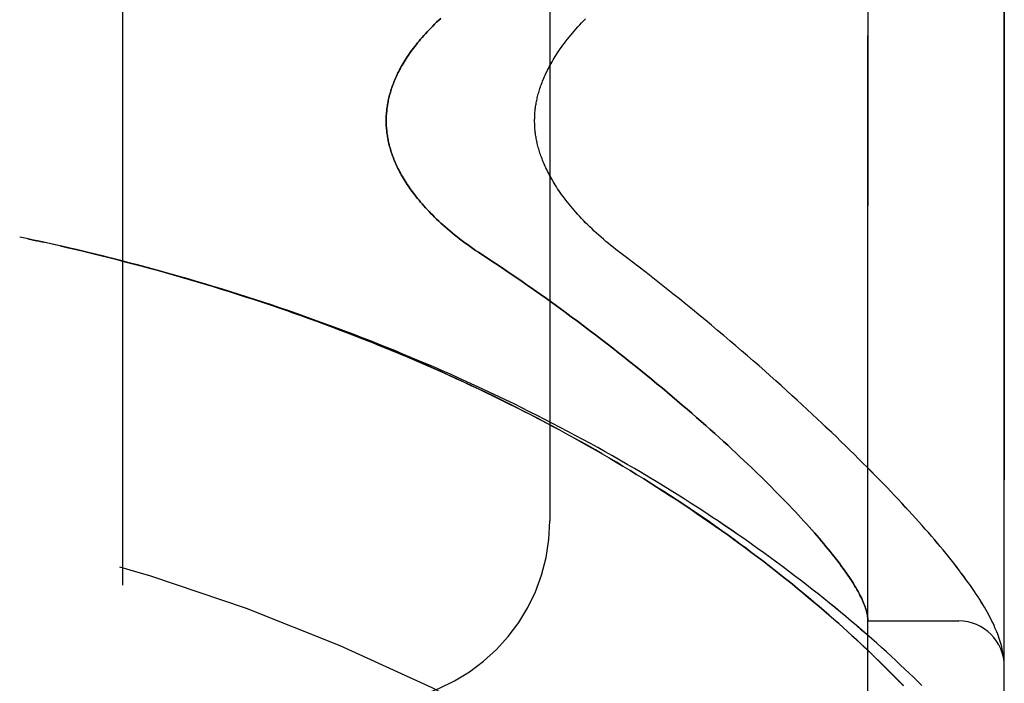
# Model space of a CAD drawing. Header units: inches. Extents: x 0 to 262, y 0 to 169.
# Tile 277 of 284: x 137.074 to 138.428, y 115.577 to 116.489. Entities that reach past the tile are written whole.
import ezdxf

# ---------------------------------------------------------------- set-up
doc = ezdxf.new("R2010")
doc.units = ezdxf.units.IN
doc.header["$LTSCALE"] = 14.384615
doc.header["$MEASUREMENT"] = 0
doc.linetypes.add('HIDDEN', pattern=[0.2, 0.1, -0.1])
doc.layers.add('LEFTHAND_DOOR_ASSEMBLY', color=7, linetype='CONTINUOUS')
doc.layers.add('RIGHTHAND_DOOR_ASSEMBLY', color=7, linetype='CONTINUOUS')

msp = doc.modelspace()

# ---------------------------------------------------------------- linework, layer by layer
at = {"layer": 'LEFTHAND_DOOR_ASSEMBLY', "color": 8, "linetype": 'HIDDEN'}
for p, q in [((138.2404, 115.0293), (138.2404, 117.6718)), ((138.4279, 115.4055), (138.4279, 117.2955)), ((137.2154, 117.1505), (137.2154, 115.5505)), ((137.8029, 116.9005), (137.8029, 115.8005)), ((137.0854, 116.1881), (137.0739, 116.1905)), ((137.097, 116.1856), (137.085, 116.1882)), ((137.1086, 116.1831), (137.097, 116.1856)), ((138.0857, 115.8685), (138.0957, 115.8587)), ((138.0957, 115.8587), (138.1054, 115.8491)), ((138.1054, 115.8491), (138.1147, 115.8398)), ((138.1147, 115.8398), (138.1237, 115.8306)), ((138.2404, 115.663), (138.3654, 115.663)), ((138.2645, 115.5991), (138.2553, 115.6081)), ((138.4271, 115.6129), (138.4269, 115.614)), ((138.4272, 115.6122), (138.4271, 115.6129)), ((138.4273, 115.6115), (138.4272, 115.6122)), ((138.4275, 115.6098), (138.4274, 115.6104)), ((138.4275, 115.6091), (138.4275, 115.6098)), ((138.4276, 115.6084), (138.4275, 115.6091)), ((138.4276, 115.6077), (138.4276, 115.6084)), ((138.4277, 115.607), (138.4276, 115.6077)), ((138.2732, 115.5904), (138.2645, 115.5991)), ((138.2814, 115.5821), (138.2732, 115.5904)), ((138.2892, 115.574), (138.2814, 115.5821))]:
    msp.add_line(p, q, dxfattribs=at)
for points in [[(137.653, 116.4912), (137.6501, 116.4885), (137.6473, 116.4859), (137.6445, 116.4832), (137.6419, 116.4805), (137.6393, 116.4779), (137.6368, 116.4753), (137.6343, 116.4727), (137.6319, 116.4701), (137.6296, 116.4676), (137.6274, 116.465), (137.6252, 116.4625), (137.6231, 116.46), (137.621, 116.4575), (137.6191, 116.455), (137.6172, 116.4526), (137.6153, 116.4501), (137.6135, 116.4477), (137.6118, 116.4454), (137.6101, 116.443), (137.6085, 116.4406), (137.6069, 116.4383), (137.6054, 116.436), (137.604, 116.4337), (137.6026, 116.4315), (137.6012, 116.4292), (137.5999, 116.427), (137.5987, 116.4248), (137.5975, 116.4226), (137.5963, 116.4204), (137.5952, 116.4183), (137.5941, 116.4162), (137.5931, 116.414), (137.5921, 116.4119), (137.5912, 116.4099), (137.5903, 116.4078), (137.5894, 116.4057), (137.5886, 116.4037), (137.5878, 116.4017), (137.587, 116.3997), (137.5863, 116.3977), (137.5856, 116.3957), (137.5849, 116.3937), (137.5843, 116.3917), (137.5837, 116.3898), (137.5832, 116.3879), (137.5826, 116.3859), (137.5821, 116.384), (137.5817, 116.3821), (137.5812, 116.3802), (137.5808, 116.3783), (137.5805, 116.3764), (137.5801, 116.3745), (137.5798, 116.3727), (137.5795, 116.3708), (137.5792, 116.3689), (137.579, 116.3671), (137.5787, 116.3652), (137.5786, 116.3634), (137.5784, 116.3615), (137.5782, 116.3597), (137.5781, 116.3579), (137.578, 116.356), (137.578, 116.3542), (137.5779, 116.3524), (137.5779, 116.3505), (137.5779, 116.3487), (137.578, 116.3469), (137.578, 116.345), (137.5781, 116.3432), (137.5782, 116.3414), (137.5784, 116.3395), (137.5786, 116.3377), (137.5787, 116.3359), (137.579, 116.334), (137.5792, 116.3322), (137.5795, 116.3303), (137.5798, 116.3284), (137.5801, 116.3265), (137.5805, 116.3247), (137.5808, 116.3228), (137.5812, 116.3209), (137.5817, 116.319), (137.5821, 116.3171), (137.5826, 116.3152), (137.5832, 116.3132), (137.5837, 116.3113), (137.5843, 116.3093), (137.5849, 116.3074), (137.5856, 116.3054), (137.5863, 116.3034), (137.587, 116.3014), (137.5878, 116.2994), (137.5886, 116.2974), (137.5894, 116.2953), (137.5903, 116.2933), (137.5912, 116.2912), (137.5921, 116.2891), (137.5931, 116.287), (137.5941, 116.2849), (137.5952, 116.2828), (137.5963, 116.2806), (137.5975, 116.2785), (137.5987, 116.2763), (137.5999, 116.2741), (137.6012, 116.2718), (137.6026, 116.2696), (137.604, 116.2673), (137.6054, 116.2651), (137.6069, 116.2628), (137.6085, 116.2604), (137.6101, 116.2581), (137.6118, 116.2557), (137.6135, 116.2533), (137.6153, 116.2509), (137.6172, 116.2485), (137.6191, 116.246), (137.621, 116.2436), (137.6231, 116.2411), (137.6252, 116.2386), (137.6274, 116.2361), (137.6296, 116.2335), (137.6319, 116.2309), (137.6343, 116.2284), (137.6368, 116.2258), (137.6393, 116.2232), (137.6419, 116.2205), (137.6445, 116.2179), (137.6473, 116.2152), (137.6501, 116.2125), (137.653, 116.2099), (137.656, 116.2072), (137.659, 116.2045), (137.6621, 116.2018), (137.6653, 116.1991), (137.6686, 116.1963), (137.6719, 116.1936), (137.6753, 116.1909), (137.6787, 116.1882), (137.6823, 116.1855), (137.6859, 116.1828), (137.6895, 116.1802), (137.6932, 116.1775), (137.697, 116.1749), (137.7008, 116.1723), (137.7047, 116.1697), (137.7178, 116.1611)], [(137.9067, 116.1639), (137.8937, 116.1737), (137.8903, 116.1764), (137.8868, 116.1792), (137.8834, 116.1819), (137.8801, 116.1847), (137.8768, 116.1875), (137.8735, 116.1903), (137.8703, 116.1932), (137.8671, 116.196), (137.864, 116.1989), (137.861, 116.2017), (137.858, 116.2046), (137.855, 116.2075), (137.8522, 116.2103), (137.8494, 116.2132), (137.8466, 116.2161), (137.844, 116.2189), (137.8414, 116.2218), (137.8388, 116.2246), (137.8364, 116.2274), (137.834, 116.2302), (137.8317, 116.233), (137.8294, 116.2358), (137.8272, 116.2385), (137.8251, 116.2413), (137.823, 116.244), (137.821, 116.2467), (137.8191, 116.2493), (137.8172, 116.2519), (137.8154, 116.2545), (137.8137, 116.2571), (137.8121, 116.2597), (137.8105, 116.2622), (137.8089, 116.2646), (137.8074, 116.2671), (137.806, 116.2695), (137.8047, 116.2719), (137.8034, 116.2742), (137.8021, 116.2765), (137.8009, 116.2788), (137.7997, 116.2811), (137.7986, 116.2833), (137.7976, 116.2856), (137.7966, 116.2877), (137.7956, 116.2899), (137.7947, 116.292), (137.7938, 116.2941), (137.793, 116.2962), (137.7922, 116.2982), (137.7914, 116.3002), (137.7907, 116.3022), (137.79, 116.3042), (137.7894, 116.3061), (137.7887, 116.308), (137.7882, 116.3099), (137.7876, 116.3118), (137.7871, 116.3136), (137.7866, 116.3155), (137.7862, 116.3173), (137.7857, 116.3191), (137.7853, 116.3208), (137.7849, 116.3226), (137.7846, 116.3243), (137.7843, 116.326), (137.784, 116.3277), (137.7837, 116.3294), (137.7834, 116.3311), (137.7832, 116.3327), (137.783, 116.3344), (137.7828, 116.336), (137.7826, 116.3377), (137.7825, 116.3393), (137.7824, 116.3409), (137.7823, 116.3425), (137.7822, 116.3441), (137.7821, 116.3457), (137.7821, 116.3473), (137.782, 116.3489), (137.782, 116.3505), (137.782, 116.3521), (137.7821, 116.3537), (137.7821, 116.3553), (137.7822, 116.3569), (137.7823, 116.3585), (137.7824, 116.3601), (137.7825, 116.3618), (137.7826, 116.3634), (137.7828, 116.365), (137.783, 116.3667), (137.7832, 116.3683), (137.7834, 116.37), (137.7837, 116.3717), (137.784, 116.3733), (137.7843, 116.375), (137.7846, 116.3768), (137.7849, 116.3785), (137.7853, 116.3802), (137.7857, 116.382), (137.7862, 116.3838), (137.7866, 116.3856), (137.7871, 116.3874), (137.7876, 116.3893), (137.7882, 116.3911), (137.7887, 116.393), (137.7894, 116.3949), (137.79, 116.3969), (137.7907, 116.3988), (137.7914, 116.4008), (137.7922, 116.4028), (137.793, 116.4049), (137.7938, 116.4069), (137.7947, 116.409), (137.7956, 116.4112), (137.7966, 116.4133), (137.7976, 116.4155), (137.7986, 116.4177), (137.7997, 116.42), (137.8009, 116.4222), (137.8021, 116.4245), (137.8034, 116.4268), (137.8047, 116.4292), (137.806, 116.4316), (137.8074, 116.434), (137.8089, 116.4364), (137.8105, 116.4389), (137.8121, 116.4414), (137.8137, 116.4439), (137.8154, 116.4465), (137.8172, 116.4491), (137.8191, 116.4517), (137.821, 116.4544), (137.823, 116.4571), (137.8251, 116.4598), (137.8272, 116.4625), (137.8294, 116.4653), (137.8316, 116.468), (137.834, 116.4708), (137.8364, 116.4736), (137.8388, 116.4765), (137.8414, 116.4793), (137.844, 116.4821), (137.8466, 116.485), (137.8494, 116.4879), (137.8522, 116.4907)], [(137.1185, 116.1809), (137.1073, 116.1834), (137.0962, 116.1858)], [(138.2553, 115.6081), (138.2505, 115.6127), (138.2456, 115.6175), (138.2405, 115.6223), (138.2353, 115.6272), (138.2299, 115.6323), (138.2244, 115.6375), (138.2186, 115.6427), (138.2127, 115.6482), (138.2066, 115.6537), (138.2002, 115.6594), (138.1937, 115.6651), (138.187, 115.671), (138.1802, 115.6769), (138.1732, 115.683), (138.1661, 115.689), (138.1588, 115.6951), (138.1515, 115.7012), (138.144, 115.7073), (138.1365, 115.7135), (138.1289, 115.7196), (138.1212, 115.7257), (138.1134, 115.7319), (138.1055, 115.738), (138.0975, 115.7442), (138.0895, 115.7503), (138.0814, 115.7564), (138.0732, 115.7626), (138.0649, 115.7687), (138.0565, 115.7748), (138.0481, 115.7809), (138.0396, 115.787), (138.031, 115.793), (138.0223, 115.7991), (138.0136, 115.8051), (138.0048, 115.8111), (137.9959, 115.8171), (137.987, 115.8231), (137.978, 115.829), (137.969, 115.8349), (137.9598, 115.8408), (137.9507, 115.8466), (137.9414, 115.8525), (137.9321, 115.8583), (137.9228, 115.864), (137.9134, 115.8698), (137.9039, 115.8755), (137.8944, 115.8812), (137.8849, 115.8868), (137.8753, 115.8924), (137.8656, 115.898), (137.8559, 115.9035), (137.8461, 115.909), (137.8363, 115.9144), (137.8265, 115.9199), (137.8166, 115.9252), (137.8067, 115.9306), (137.7967, 115.9359), (137.7867, 115.9411), (137.7766, 115.9464), (137.7665, 115.9515), (137.7564, 115.9567), (137.7462, 115.9618), (137.736, 115.9668), (137.7258, 115.9718), (137.7155, 115.9768), (137.7052, 115.9817), (137.6949, 115.9866), (137.6845, 115.9914), (137.6741, 115.9962), (137.6637, 116.001), (137.6532, 116.0057), (137.6427, 116.0103), (137.6322, 116.0149), (137.6217, 116.0195), (137.6111, 116.024), (137.6005, 116.0285), (137.5899, 116.033), (137.5793, 116.0373), (137.5686, 116.0417), (137.5579, 116.046), (137.5472, 116.0502), (137.5365, 116.0545), (137.5257, 116.0586), (137.5149, 116.0627), (137.5041, 116.0668), (137.4933, 116.0708), (137.4825, 116.0748), (137.4717, 116.0788), (137.4608, 116.0826), (137.4499, 116.0865), (137.439, 116.0903), (137.4281, 116.094), (137.4172, 116.0978), (137.4062, 116.1014), (137.3953, 116.105), (137.3843, 116.1086), (137.3733, 116.1121), (137.3623, 116.1156), (137.3513, 116.1191), (137.3403, 116.1224), (137.3293, 116.1258), (137.3183, 116.1291), (137.3072, 116.1323), (137.2962, 116.1356), (137.2851, 116.1387), (137.274, 116.1418), (137.263, 116.1449), (137.2519, 116.148), (137.2408, 116.1509), (137.2297, 116.1539), (137.2186, 116.1568), (137.2075, 116.1596), (137.1964, 116.1625), (137.1852, 116.1652), (137.1741, 116.1679), (137.163, 116.1706), (137.1519, 116.1733), (137.1407, 116.1759), (137.1296, 116.1784), (137.1086, 116.1831)], [(138.3146, 115.5744), (138.3089, 115.5799), (138.303, 115.5856), (138.2971, 115.5913), (138.2911, 115.597), (138.2849, 115.6028), (138.2787, 115.6086), (138.2723, 115.6145), (138.2658, 115.6204), (138.2592, 115.6264), (138.2525, 115.6324), (138.2457, 115.6384), (138.2388, 115.6445), (138.2317, 115.6506), (138.2246, 115.6567), (138.2174, 115.6628), (138.21, 115.669), (138.2026, 115.6752), (138.195, 115.6814), (138.1874, 115.6876), (138.1797, 115.6939), (138.1718, 115.7001), (138.1639, 115.7064), (138.1559, 115.7127), (138.1478, 115.7189), (138.1396, 115.7252), (138.1313, 115.7315), (138.1229, 115.7378), (138.1145, 115.744), (138.1059, 115.7503), (138.0973, 115.7566), (138.0886, 115.7628), (138.0798, 115.7691), (138.0709, 115.7753), (138.062, 115.7815), (138.0529, 115.7877), (138.0438, 115.7939), (138.0347, 115.8001), (138.0254, 115.8063), (138.0161, 115.8124), (138.0067, 115.8185), (137.9973, 115.8246), (137.9878, 115.8307), (137.9782, 115.8367), (137.9685, 115.8427), (137.9588, 115.8487), (137.9491, 115.8547), (137.9392, 115.8606), (137.9294, 115.8665), (137.9194, 115.8724), (137.9094, 115.8782), (137.8994, 115.884), (137.8893, 115.8898), (137.8791, 115.8955), (137.8689, 115.9012), (137.8587, 115.9068), (137.8484, 115.9124), (137.838, 115.918), (137.8276, 115.9236), (137.8172, 115.9291), (137.8067, 115.9345), (137.7962, 115.9399), (137.7856, 115.9453), (137.775, 115.9506), (137.7644, 115.9559), (137.7537, 115.9612), (137.743, 115.9664), (137.7323, 115.9715), (137.7215, 115.9767), (137.7107, 115.9817), (137.6998, 115.9868), (137.6889, 115.9917), (137.678, 115.9967), (137.6671, 116.0016), (137.6561, 116.0064), (137.6451, 116.0112), (137.6341, 116.016), (137.623, 116.0207), (137.6119, 116.0253), (137.6008, 116.0299), (137.5897, 116.0345), (137.5785, 116.039), (137.5674, 116.0435), (137.5562, 116.0479), (137.5449, 116.0523), (137.5337, 116.0566), (137.5224, 116.0609), (137.5111, 116.0651), (137.4998, 116.0693), (137.4885, 116.0734), (137.4772, 116.0775), (137.4658, 116.0816), (137.4545, 116.0856), (137.4431, 116.0895), (137.4317, 116.0934), (137.4203, 116.0973), (137.4088, 116.1011), (137.3974, 116.1048), (137.3859, 116.1085), (137.3745, 116.1122), (137.363, 116.1158), (137.3515, 116.1193), (137.34, 116.1229), (137.3285, 116.1263), (137.317, 116.1297), (137.3054, 116.1331), (137.2939, 116.1364), (137.2823, 116.1397), (137.2708, 116.1429), (137.2592, 116.1461), (137.2477, 116.1492), (137.2361, 116.1523), (137.2245, 116.1553), (137.2129, 116.1583), (137.2014, 116.1613), (137.1898, 116.1642), (137.1782, 116.167), (137.1666, 116.1698), (137.155, 116.1726), (137.1434, 116.1753), (137.1318, 116.1779), (137.1202, 116.1805)], [(137.7178, 116.1611), (137.7269, 116.1551), (137.736, 116.1491), (137.745, 116.143), (137.754, 116.1369), (137.7629, 116.1307), (137.7718, 116.1246), (137.7807, 116.1184), (137.7895, 116.1122), (137.7982, 116.106), (137.8069, 116.0998), (137.8155, 116.0936), (137.824, 116.0873), (137.8325, 116.0811), (137.8409, 116.0749), (137.8492, 116.0686), (137.8575, 116.0624), (137.8657, 116.0562), (137.8738, 116.05), (137.8818, 116.0438), (137.8897, 116.0377), (137.8976, 116.0315), (137.9053, 116.0254), (137.913, 116.0193), (137.9206, 116.0132), (137.9281, 116.0071), (137.9355, 116.0011), (137.9429, 115.9951), (137.9501, 115.9891), (137.9573, 115.9832), (137.9643, 115.9773), (137.9713, 115.9714), (137.9781, 115.9656), (137.9849, 115.9598), (137.9916, 115.9541), (137.9982, 115.9484), (138.0047, 115.9427), (138.0111, 115.9371), (138.0174, 115.9315), (138.0236, 115.926), (138.0297, 115.9205), (138.0357, 115.9151), (138.0417, 115.9097), (138.0475, 115.9044), (138.0532, 115.8991), (138.0589, 115.8939), (138.0644, 115.8887), (138.0699, 115.8836), (138.0752, 115.8785), (138.0805, 115.8734), (138.0857, 115.8685)], [(138.4269, 115.614), (138.4266, 115.6166), (138.4261, 115.6193), (138.4256, 115.622), (138.425, 115.6248), (138.4243, 115.6276), (138.4235, 115.6305), (138.4227, 115.6333), (138.4218, 115.6362), (138.4209, 115.6391), (138.4199, 115.642), (138.4188, 115.645), (138.4176, 115.6479), (138.4164, 115.6509), (138.4151, 115.6538), (138.4138, 115.6568), (138.4124, 115.6598), (138.4109, 115.6629), (138.4094, 115.666), (138.4077, 115.6691), (138.4061, 115.6723), (138.4043, 115.6755), (138.4024, 115.6787), (138.4005, 115.6821), (138.3985, 115.6855), (138.3964, 115.6889), (138.3941, 115.6925), (138.3918, 115.6961), (138.3894, 115.6999), (138.3868, 115.7037), (138.3841, 115.7077), (138.3813, 115.7117), (138.3783, 115.7159), (138.3752, 115.7202), (138.3721, 115.7245), (138.3688, 115.7289), (138.3654, 115.7334), (138.362, 115.7378), (138.3584, 115.7424), (138.3549, 115.7469), (138.3512, 115.7514), (138.3475, 115.756), (138.3437, 115.7606), (138.3398, 115.7653), (138.3359, 115.77), (138.3318, 115.7748), (138.3277, 115.7796), (138.3235, 115.7844), (138.3192, 115.7893), (138.3149, 115.7942), (138.3104, 115.7992), (138.3059, 115.8043), (138.3013, 115.8093), (138.2966, 115.8145), (138.2918, 115.8196), (138.287, 115.8249), (138.282, 115.8302), (138.277, 115.8355), (138.2719, 115.8409), (138.2667, 115.8463), (138.2614, 115.8518), (138.256, 115.8574), (138.2505, 115.863), (138.2449, 115.8686), (138.2393, 115.8744), (138.2335, 115.8801), (138.2276, 115.886), (138.2217, 115.8918), (138.2157, 115.8978), (138.2095, 115.9038), (138.2033, 115.9098), (138.197, 115.9159), (138.1906, 115.922), (138.1841, 115.9282), (138.1774, 115.9345), (138.1707, 115.9408), (138.1639, 115.9472), (138.157, 115.9536), (138.1501, 115.96), (138.143, 115.9665), (138.1358, 115.9731), (138.1285, 115.9797), (138.1211, 115.9864), (138.1136, 115.9931), (138.106, 115.9998), (138.0984, 116.0066), (138.0906, 116.0135), (138.0827, 116.0203), (138.0748, 116.0273), (138.0667, 116.0342), (138.0586, 116.0412), (138.0503, 116.0482), (138.042, 116.0553), (138.0336, 116.0624), (138.0251, 116.0695), (138.0165, 116.0767), (138.0078, 116.0839), (137.999, 116.0911), (137.9901, 116.0983), (137.9812, 116.1055), (137.9721, 116.1128), (137.963, 116.1201), (137.9538, 116.1274), (137.9445, 116.1347), (137.9352, 116.142), (137.9258, 116.1493), (137.9163, 116.1566), (137.9067, 116.1639)], [(138.1237, 115.8306), (138.1323, 115.8217), (138.1365, 115.8173), (138.1406, 115.813), (138.1445, 115.8087), (138.1484, 115.8045), (138.1523, 115.8004), (138.156, 115.7963), (138.1596, 115.7922), (138.1632, 115.7882), (138.1667, 115.7843), (138.17, 115.7804), (138.1733, 115.7766), (138.1765, 115.7728), (138.1797, 115.7691), (138.1827, 115.7655), (138.1857, 115.7619), (138.1886, 115.7583), (138.1914, 115.7548), (138.1941, 115.7514), (138.1967, 115.748), (138.1993, 115.7447), (138.2017, 115.7414), (138.2041, 115.7381), (138.2065, 115.735), (138.2087, 115.7319), (138.2108, 115.7288), (138.2129, 115.7258), (138.2149, 115.7228), (138.2168, 115.7199), (138.2187, 115.7171), (138.2205, 115.7143), (138.2221, 115.7115), (138.2238, 115.7088), (138.2253, 115.7062), (138.2268, 115.7036), (138.2281, 115.701), (138.2294, 115.6985), (138.2307, 115.6961), (138.2318, 115.6937), (138.2329, 115.6913), (138.2339, 115.689), (138.2349, 115.6868), (138.2357, 115.6846), (138.2365, 115.6825), (138.2372, 115.6804), (138.2379, 115.6783), (138.2385, 115.6763), (138.239, 115.6744), (138.2394, 115.6725), (138.2397, 115.6706), (138.24, 115.6688), (138.2402, 115.6671)], [(138.2402, 115.6671), (138.2403, 115.6666), (138.2403, 115.6661), (138.2403, 115.6657), (138.2404, 115.6653), (138.2404, 115.6649), (138.2404, 115.6646), (138.2404, 115.6643), (138.2404, 115.664)], [(138.4274, 115.6104), (138.4273, 115.6108), (138.4273, 115.6115)], [(138.4279, 115.6016), (138.4279, 115.602), (138.4279, 115.6023), (138.4279, 115.6027), (138.4279, 115.6031), (138.4279, 115.6034), (138.4279, 115.6038), (138.4279, 115.6042), (138.4278, 115.6046), (138.4278, 115.6049), (138.4278, 115.6053), (138.4278, 115.6056), (138.4278, 115.606), (138.4277, 115.6063), (138.4277, 115.607)]]:
    msp.add_lwpolyline(points, dxfattribs=at)
for centre, radius, start, end in [((136.4279, 113.0754), 2.7751, 43.8884, 90), ((137.5529, 115.8005), 0.25, 270, 360), ((138.3654, 115.6005), 0.0625, 0, 90)]:
    msp.add_arc(centre, radius, start, end, dxfattribs=at)
at = {"layer": 'RIGHTHAND_DOOR_ASSEMBLY', "color": 8, "linetype": 'HIDDEN'}
for p, q in [((138.2404, 117.6718), (138.2404, 115.0293)), ((138.4279, 117.2955), (138.4279, 115.4055)), ((137.2154, 117.1505), (137.2154, 115.5505)), ((137.8029, 116.9005), (137.8029, 115.8005)), ((137.0854, 116.1881), (137.0739, 116.1905)), ((137.085, 116.1882), (137.097, 116.1856)), ((137.0962, 116.1858), (137.1073, 116.1834)), ((137.1086, 116.1831), (137.097, 116.1856)), ((137.1202, 116.1805), (137.1073, 116.1834)), ((138.0957, 115.8587), (138.0857, 115.8685)), ((138.1054, 115.8491), (138.0957, 115.8587)), ((138.1147, 115.8398), (138.1054, 115.8491)), ((138.1237, 115.8306), (138.1147, 115.8398)), ((138.2404, 115.663), (138.3654, 115.663)), ((138.255, 115.6084), (138.2642, 115.5993)), ((138.4271, 115.6129), (138.4269, 115.614)), ((138.4272, 115.6122), (138.4271, 115.6129)), ((138.4273, 115.6115), (138.4272, 115.6122)), ((138.4275, 115.6098), (138.4274, 115.6104)), ((138.4275, 115.6091), (138.4275, 115.6098)), ((138.4276, 115.6084), (138.4275, 115.6091)), ((138.4276, 115.6077), (138.4276, 115.6084)), ((138.4277, 115.6071), (138.4276, 115.6077)), ((138.2642, 115.5993), (138.273, 115.5906)), ((138.273, 115.5906), (138.2812, 115.5823)), ((138.2812, 115.5823), (138.2891, 115.5742))]:
    msp.add_line(p, q, dxfattribs=at)
for points in [[(137.7178, 116.1611), (137.7047, 116.1697), (137.7008, 116.1723), (137.697, 116.1749), (137.6932, 116.1775), (137.6895, 116.1802), (137.6859, 116.1828), (137.6823, 116.1855), (137.6787, 116.1882), (137.6753, 116.1909), (137.6719, 116.1936), (137.6686, 116.1963), (137.6653, 116.1991), (137.6621, 116.2018), (137.659, 116.2045), (137.656, 116.2072), (137.653, 116.2099), (137.6501, 116.2125), (137.6473, 116.2152), (137.6445, 116.2179), (137.6419, 116.2205), (137.6393, 116.2232), (137.6368, 116.2258), (137.6343, 116.2284), (137.6319, 116.2309), (137.6296, 116.2335), (137.6274, 116.2361), (137.6252, 116.2386), (137.6231, 116.2411), (137.621, 116.2436), (137.6191, 116.246), (137.6172, 116.2485), (137.6153, 116.2509), (137.6135, 116.2533), (137.6118, 116.2557), (137.6101, 116.2581), (137.6085, 116.2604), (137.6069, 116.2628), (137.6054, 116.2651), (137.604, 116.2673), (137.6026, 116.2696), (137.6012, 116.2718), (137.5999, 116.2741), (137.5987, 116.2763), (137.5975, 116.2785), (137.5963, 116.2806), (137.5952, 116.2828), (137.5941, 116.2849), (137.5931, 116.287), (137.5921, 116.2891), (137.5912, 116.2912), (137.5903, 116.2933), (137.5894, 116.2953), (137.5886, 116.2974), (137.5878, 116.2994), (137.587, 116.3014), (137.5863, 116.3034), (137.5856, 116.3054), (137.5849, 116.3074), (137.5843, 116.3093), (137.5837, 116.3113), (137.5832, 116.3132), (137.5826, 116.3152), (137.5821, 116.3171), (137.5817, 116.319), (137.5812, 116.3209), (137.5808, 116.3228), (137.5805, 116.3247), (137.5801, 116.3265), (137.5798, 116.3284), (137.5795, 116.3303), (137.5792, 116.3322), (137.579, 116.334), (137.5787, 116.3359), (137.5786, 116.3377), (137.5784, 116.3395), (137.5782, 116.3414), (137.5781, 116.3432), (137.578, 116.345), (137.578, 116.3469), (137.5779, 116.3487), (137.5779, 116.3505), (137.5779, 116.3524), (137.578, 116.3542), (137.578, 116.356), (137.5781, 116.3579), (137.5782, 116.3597), (137.5784, 116.3615), (137.5786, 116.3634), (137.5787, 116.3652), (137.579, 116.3671), (137.5792, 116.3689), (137.5795, 116.3708), (137.5798, 116.3727), (137.5801, 116.3745), (137.5805, 116.3764), (137.5808, 116.3783), (137.5812, 116.3802), (137.5817, 116.3821), (137.5821, 116.384), (137.5826, 116.3859), (137.5832, 116.3879), (137.5837, 116.3898), (137.5843, 116.3917), (137.5849, 116.3937), (137.5856, 116.3957), (137.5863, 116.3977), (137.587, 116.3997), (137.5878, 116.4017), (137.5886, 116.4037), (137.5894, 116.4057), (137.5903, 116.4078), (137.5912, 116.4099), (137.5921, 116.4119), (137.5931, 116.414), (137.5941, 116.4162), (137.5952, 116.4183), (137.5963, 116.4204), (137.5975, 116.4226), (137.5987, 116.4248), (137.5999, 116.427), (137.6012, 116.4292), (137.6026, 116.4315), (137.604, 116.4337), (137.6054, 116.436), (137.6069, 116.4383), (137.6085, 116.4406), (137.6101, 116.443), (137.6118, 116.4454), (137.6135, 116.4477), (137.6153, 116.4501), (137.6172, 116.4526), (137.6191, 116.455), (137.621, 116.4575), (137.6231, 116.46), (137.6252, 116.4625), (137.6274, 116.465), (137.6296, 116.4676), (137.6319, 116.4701), (137.6343, 116.4727), (137.6368, 116.4753), (137.6393, 116.4779), (137.6419, 116.4805), (137.6445, 116.4832), (137.6473, 116.4859), (137.6501, 116.4885), (137.653, 116.4912)], [(137.9067, 116.1639), (137.8937, 116.1737), (137.8903, 116.1764), (137.8868, 116.1792), (137.8834, 116.1819), (137.8801, 116.1847), (137.8768, 116.1875), (137.8735, 116.1903), (137.8703, 116.1932), (137.8671, 116.196), (137.864, 116.1989), (137.861, 116.2017), (137.858, 116.2046), (137.855, 116.2075), (137.8522, 116.2104), (137.8494, 116.2132), (137.8466, 116.2161), (137.844, 116.2189), (137.8414, 116.2218), (137.8388, 116.2246), (137.8364, 116.2274), (137.834, 116.2302), (137.8316, 116.233), (137.8294, 116.2358), (137.8272, 116.2385), (137.8251, 116.2413), (137.823, 116.244), (137.821, 116.2467), (137.8191, 116.2493), (137.8172, 116.252), (137.8154, 116.2546), (137.8137, 116.2571), (137.8121, 116.2597), (137.8105, 116.2622), (137.8089, 116.2646), (137.8074, 116.2671), (137.806, 116.2695), (137.8047, 116.2719), (137.8034, 116.2742), (137.8021, 116.2765), (137.8009, 116.2788), (137.7997, 116.2811), (137.7986, 116.2834), (137.7976, 116.2856), (137.7966, 116.2878), (137.7956, 116.2899), (137.7947, 116.292), (137.7938, 116.2941), (137.793, 116.2962), (137.7922, 116.2982), (137.7914, 116.3002), (137.7907, 116.3022), (137.79, 116.3042), (137.7894, 116.3061), (137.7887, 116.308), (137.7882, 116.3099), (137.7876, 116.3118), (137.7871, 116.3136), (137.7866, 116.3155), (137.7862, 116.3173), (137.7857, 116.3191), (137.7853, 116.3208), (137.7849, 116.3226), (137.7846, 116.3243), (137.7843, 116.326), (137.784, 116.3277), (137.7837, 116.3294), (137.7834, 116.3311), (137.7832, 116.3328), (137.783, 116.3344), (137.7828, 116.3361), (137.7826, 116.3377), (137.7825, 116.3393), (137.7824, 116.3409), (137.7823, 116.3425), (137.7822, 116.3441), (137.7821, 116.3457), (137.7821, 116.3473), (137.782, 116.3489), (137.782, 116.3505), (137.782, 116.3521), (137.7821, 116.3537), (137.7821, 116.3553), (137.7822, 116.3569), (137.7823, 116.3585), (137.7824, 116.3602), (137.7825, 116.3618), (137.7826, 116.3634), (137.7828, 116.365), (137.783, 116.3667), (137.7832, 116.3683), (137.7834, 116.37), (137.7837, 116.3717), (137.784, 116.3734), (137.7843, 116.3751), (137.7846, 116.3768), (137.7849, 116.3785), (137.7853, 116.3803), (137.7857, 116.382), (137.7862, 116.3838), (137.7866, 116.3856), (137.7871, 116.3874), (137.7876, 116.3893), (137.7882, 116.3911), (137.7887, 116.393), (137.7894, 116.3949), (137.79, 116.3969), (137.7907, 116.3988), (137.7914, 116.4008), (137.7922, 116.4028), (137.793, 116.4049), (137.7938, 116.407), (137.7947, 116.409), (137.7956, 116.4112), (137.7966, 116.4133), (137.7976, 116.4155), (137.7986, 116.4177), (137.7997, 116.42), (137.8009, 116.4222), (137.8021, 116.4245), (137.8034, 116.4269), (137.8047, 116.4292), (137.806, 116.4316), (137.8074, 116.434), (137.8089, 116.4364), (137.8105, 116.4389), (137.8121, 116.4414), (137.8137, 116.444), (137.8154, 116.4465), (137.8172, 116.4491), (137.8191, 116.4518), (137.821, 116.4544), (137.823, 116.4571), (137.8251, 116.4598), (137.8272, 116.4625), (137.8294, 116.4653), (137.8317, 116.4681), (137.834, 116.4708), (137.8364, 116.4736), (137.8388, 116.4765), (137.8414, 116.4793), (137.844, 116.4821), (137.8466, 116.485), (137.8494, 116.4879), (137.8522, 116.4907)], [(138.3146, 115.5744), (138.3089, 115.5799), (138.3031, 115.5856), (138.2971, 115.5912), (138.2911, 115.597), (138.2849, 115.6028), (138.2787, 115.6086), (138.2723, 115.6145), (138.2658, 115.6204), (138.2592, 115.6264), (138.2525, 115.6323), (138.2457, 115.6384), (138.2388, 115.6444), (138.2318, 115.6505), (138.2246, 115.6567), (138.2174, 115.6628), (138.21, 115.669), (138.2026, 115.6752), (138.1951, 115.6814), (138.1874, 115.6876), (138.1797, 115.6939), (138.1719, 115.7001), (138.1639, 115.7064), (138.1559, 115.7126), (138.1478, 115.7189), (138.1396, 115.7252), (138.1313, 115.7315), (138.123, 115.7377), (138.1145, 115.744), (138.106, 115.7503), (138.0973, 115.7565), (138.0886, 115.7628), (138.0798, 115.7691), (138.0709, 115.7753), (138.062, 115.7815), (138.053, 115.7877), (138.0439, 115.7939), (138.0347, 115.8001), (138.0254, 115.8063), (138.0161, 115.8124), (138.0067, 115.8185), (137.9973, 115.8246), (137.9878, 115.8307), (137.9782, 115.8367), (137.9685, 115.8427), (137.9588, 115.8487), (137.9491, 115.8547), (137.9393, 115.8606), (137.9294, 115.8665), (137.9194, 115.8724), (137.9094, 115.8782), (137.8994, 115.884), (137.8893, 115.8898), (137.8791, 115.8955), (137.8689, 115.9012), (137.8587, 115.9068), (137.8484, 115.9124), (137.838, 115.918), (137.8277, 115.9236), (137.8172, 115.929), (137.8067, 115.9345), (137.7962, 115.9399), (137.7857, 115.9453), (137.7751, 115.9506), (137.7644, 115.9559), (137.7537, 115.9612), (137.743, 115.9664), (137.7323, 115.9715), (137.7215, 115.9766), (137.7107, 115.9817), (137.6998, 115.9867), (137.689, 115.9917), (137.678, 115.9967), (137.6671, 116.0016), (137.6561, 116.0064), (137.6451, 116.0112), (137.6341, 116.0159), (137.623, 116.0207), (137.612, 116.0253), (137.6008, 116.0299), (137.5897, 116.0345), (137.5786, 116.039), (137.5674, 116.0435), (137.5562, 116.0479), (137.545, 116.0523), (137.5337, 116.0566), (137.5224, 116.0609), (137.5112, 116.0651), (137.4999, 116.0693), (137.4885, 116.0734), (137.4772, 116.0775), (137.4658, 116.0816), (137.4545, 116.0856), (137.4431, 116.0895), (137.4317, 116.0934), (137.4203, 116.0973), (137.4088, 116.1011), (137.3974, 116.1048), (137.3859, 116.1085), (137.3745, 116.1122), (137.363, 116.1158), (137.3515, 116.1193), (137.34, 116.1228), (137.3285, 116.1263), (137.317, 116.1297), (137.3054, 116.1331), (137.2939, 116.1364), (137.2824, 116.1397), (137.2708, 116.1429), (137.2592, 116.1461), (137.2477, 116.1492), (137.2361, 116.1523), (137.2245, 116.1553), (137.213, 116.1583), (137.2014, 116.1613), (137.1898, 116.1642), (137.1782, 116.167), (137.1666, 116.1698), (137.155, 116.1726), (137.1434, 116.1753), (137.1318, 116.1779), (137.1184, 116.1809)], [(137.1296, 116.1784), (137.1407, 116.1759), (137.1518, 116.1733), (137.1629, 116.1706), (137.1741, 116.168), (137.1852, 116.1652), (137.1963, 116.1625), (137.2074, 116.1597), (137.2185, 116.1568), (137.2296, 116.1539), (137.2407, 116.151), (137.2518, 116.148), (137.2628, 116.145), (137.2739, 116.1419), (137.285, 116.1388), (137.296, 116.1356), (137.3071, 116.1324), (137.3181, 116.1291), (137.3291, 116.1258), (137.3402, 116.1225), (137.3512, 116.1191), (137.3622, 116.1157), (137.3731, 116.1122), (137.3841, 116.1087), (137.3951, 116.1051), (137.406, 116.1015), (137.417, 116.0978), (137.4279, 116.0941), (137.4388, 116.0904), (137.4497, 116.0866), (137.4605, 116.0827), (137.4714, 116.0788), (137.4822, 116.0749), (137.4931, 116.0709), (137.5039, 116.0669), (137.5147, 116.0628), (137.5254, 116.0587), (137.5362, 116.0546), (137.5469, 116.0504), (137.5576, 116.0461), (137.5683, 116.0418), (137.5789, 116.0375), (137.5896, 116.0331), (137.6002, 116.0287), (137.6108, 116.0242), (137.6213, 116.0197), (137.6319, 116.0151), (137.6424, 116.0105), (137.6529, 116.0058), (137.6633, 116.0011), (137.6737, 115.9964), (137.6841, 115.9916), (137.6945, 115.9868), (137.7048, 115.9819), (137.7151, 115.977), (137.7254, 115.972), (137.7356, 115.967), (137.7458, 115.962), (137.756, 115.9569), (137.7661, 115.9517), (137.7762, 115.9466), (137.7863, 115.9414), (137.7963, 115.9361), (137.8062, 115.9308), (137.8162, 115.9255), (137.826, 115.9201), (137.8359, 115.9147), (137.8457, 115.9092), (137.8554, 115.9037), (137.8651, 115.8982), (137.8748, 115.8927), (137.8844, 115.8871), (137.894, 115.8814), (137.9035, 115.8758), (137.9129, 115.8701), (137.9223, 115.8643), (137.9317, 115.8586), (137.9409, 115.8528), (137.9502, 115.847), (137.9594, 115.8411), (137.9685, 115.8352), (137.9775, 115.8293), (137.9865, 115.8234), (137.9954, 115.8174), (138.0043, 115.8114), (138.0131, 115.8054), (138.0218, 115.7994), (138.0305, 115.7934), (138.039, 115.7873), (138.0476, 115.7812), (138.056, 115.7752), (138.0644, 115.7691), (138.0726, 115.7629), (138.0809, 115.7568), (138.089, 115.7507), (138.097, 115.7446), (138.105, 115.7384), (138.1129, 115.7323), (138.1207, 115.7261), (138.1284, 115.72), (138.136, 115.7139), (138.1435, 115.7078), (138.151, 115.7016), (138.1583, 115.6955), (138.1655, 115.6894), (138.1727, 115.6834), (138.1797, 115.6774), (138.1866, 115.6714), (138.1933, 115.6655), (138.1998, 115.6598), (138.2061, 115.6541), (138.2123, 115.6485), (138.2183, 115.6431), (138.224, 115.6378), (138.2296, 115.6326), (138.235, 115.6275), (138.2402, 115.6226), (138.2453, 115.6178), (138.2502, 115.613), (138.255, 115.6084)], [(138.0857, 115.8685), (138.0805, 115.8734), (138.0752, 115.8785), (138.0699, 115.8836), (138.0644, 115.8887), (138.0589, 115.8939), (138.0532, 115.8991), (138.0475, 115.9044), (138.0417, 115.9097), (138.0357, 115.9151), (138.0297, 115.9205), (138.0236, 115.926), (138.0174, 115.9315), (138.0111, 115.9371), (138.0047, 115.9427), (137.9982, 115.9484), (137.9916, 115.9541), (137.9849, 115.9598), (137.9781, 115.9656), (137.9713, 115.9714), (137.9643, 115.9773), (137.9573, 115.9832), (137.9501, 115.9891), (137.9429, 115.9951), (137.9355, 116.0011), (137.9281, 116.0071), (137.9206, 116.0132), (137.913, 116.0193), (137.9053, 116.0254), (137.8976, 116.0315), (137.8897, 116.0377), (137.8818, 116.0438), (137.8738, 116.05), (137.8657, 116.0562), (137.8575, 116.0624), (137.8492, 116.0686), (137.8409, 116.0749), (137.8325, 116.0811), (137.824, 116.0873), (137.8155, 116.0936), (137.8069, 116.0998), (137.7982, 116.106), (137.7895, 116.1122), (137.7807, 116.1184), (137.7718, 116.1246), (137.7629, 116.1307), (137.754, 116.1369), (137.745, 116.143), (137.736, 116.1491), (137.7269, 116.1551), (137.7178, 116.1611)], [(138.4269, 115.614), (138.4266, 115.6166), (138.4261, 115.6193), (138.4256, 115.622), (138.425, 115.6248), (138.4243, 115.6276), (138.4235, 115.6305), (138.4227, 115.6333), (138.4218, 115.6362), (138.4209, 115.6391), (138.4199, 115.6421), (138.4188, 115.645), (138.4176, 115.6479), (138.4164, 115.6509), (138.4151, 115.6538), (138.4138, 115.6568), (138.4124, 115.6598), (138.4109, 115.6629), (138.4094, 115.666), (138.4077, 115.6691), (138.406, 115.6723), (138.4043, 115.6755), (138.4024, 115.6788), (138.4005, 115.6821), (138.3985, 115.6855), (138.3963, 115.6889), (138.3941, 115.6925), (138.3918, 115.6961), (138.3893, 115.6999), (138.3868, 115.7037), (138.3841, 115.7077), (138.3813, 115.7118), (138.3783, 115.7159), (138.3752, 115.7202), (138.372, 115.7245), (138.3688, 115.7289), (138.3654, 115.7334), (138.3619, 115.7379), (138.3584, 115.7424), (138.3548, 115.7469), (138.3512, 115.7514), (138.3475, 115.756), (138.3437, 115.7607), (138.3398, 115.7653), (138.3358, 115.77), (138.3318, 115.7748), (138.3277, 115.7796), (138.3235, 115.7844), (138.3192, 115.7893), (138.3149, 115.7942), (138.3104, 115.7992), (138.3059, 115.8043), (138.3013, 115.8093), (138.2966, 115.8145), (138.2918, 115.8197), (138.287, 115.8249), (138.282, 115.8302), (138.277, 115.8355), (138.2719, 115.8409), (138.2667, 115.8463), (138.2614, 115.8518), (138.256, 115.8574), (138.2505, 115.863), (138.2449, 115.8687), (138.2392, 115.8744), (138.2335, 115.8801), (138.2276, 115.886), (138.2217, 115.8918), (138.2157, 115.8978), (138.2095, 115.9038), (138.2033, 115.9098), (138.197, 115.9159), (138.1906, 115.922), (138.184, 115.9282), (138.1774, 115.9345), (138.1707, 115.9408), (138.1639, 115.9472), (138.157, 115.9536), (138.15, 115.96), (138.143, 115.9666), (138.1358, 115.9731), (138.1285, 115.9797), (138.1211, 115.9864), (138.1136, 115.9931), (138.106, 115.9998), (138.0984, 116.0066), (138.0906, 116.0135), (138.0827, 116.0204), (138.0748, 116.0273), (138.0667, 116.0342), (138.0586, 116.0412), (138.0503, 116.0482), (138.042, 116.0553), (138.0336, 116.0624), (138.0251, 116.0695), (138.0164, 116.0767), (138.0078, 116.0839), (137.999, 116.0911), (137.9901, 116.0983), (137.9812, 116.1056), (137.9721, 116.1128), (137.963, 116.1201), (137.9538, 116.1274), (137.9445, 116.1347), (137.9352, 116.142), (137.9258, 116.1493), (137.9163, 116.1566), (137.9067, 116.1639)], [(138.2402, 115.6671), (138.24, 115.6688), (138.2397, 115.6706), (138.2394, 115.6725), (138.239, 115.6744), (138.2385, 115.6763), (138.2379, 115.6783), (138.2372, 115.6804), (138.2365, 115.6825), (138.2357, 115.6846), (138.2349, 115.6868), (138.2339, 115.689), (138.2329, 115.6913), (138.2318, 115.6937), (138.2307, 115.6961), (138.2294, 115.6985), (138.2281, 115.701), (138.2268, 115.7036), (138.2253, 115.7062), (138.2238, 115.7088), (138.2221, 115.7115), (138.2205, 115.7143), (138.2187, 115.7171), (138.2168, 115.7199), (138.2149, 115.7228), (138.2129, 115.7258), (138.2108, 115.7288), (138.2087, 115.7319), (138.2065, 115.735), (138.2041, 115.7381), (138.2017, 115.7414), (138.1993, 115.7447), (138.1967, 115.748), (138.1941, 115.7514), (138.1914, 115.7548), (138.1886, 115.7583), (138.1857, 115.7619), (138.1827, 115.7655), (138.1797, 115.7691), (138.1765, 115.7728), (138.1733, 115.7766), (138.17, 115.7804), (138.1667, 115.7843), (138.1632, 115.7882), (138.1596, 115.7922), (138.156, 115.7963), (138.1523, 115.8004), (138.1484, 115.8045), (138.1445, 115.8087), (138.1406, 115.813), (138.1365, 115.8173), (138.1323, 115.8217), (138.1237, 115.8306)], [(138.2404, 115.664), (138.2404, 115.6643), (138.2404, 115.6646), (138.2404, 115.6649), (138.2404, 115.6653), (138.2403, 115.6657), (138.2403, 115.6661), (138.2403, 115.6666), (138.2402, 115.6671)], [(138.4274, 115.6104), (138.4273, 115.6108), (138.4273, 115.6115)], [(138.4279, 115.6016), (138.4279, 115.602), (138.4279, 115.6023), (138.4279, 115.6027), (138.4279, 115.6031), (138.4279, 115.6035), (138.4279, 115.6038), (138.4279, 115.6042), (138.4278, 115.6046), (138.4278, 115.6049), (138.4278, 115.6053), (138.4278, 115.6056), (138.4278, 115.606), (138.4277, 115.6064), (138.4277, 115.6071)]]:
    msp.add_lwpolyline(points, dxfattribs=at)
for centre, radius, start, end in [((136.4279, 113.0754), 2.7751, 43.8884, 90), ((137.5529, 115.8005), 0.25, 270, 360), ((138.3654, 115.6005), 0.0625, 0, 90)]:
    msp.add_arc(centre, radius, start, end, dxfattribs=at)

doc.saveas('drawing.dxf')
